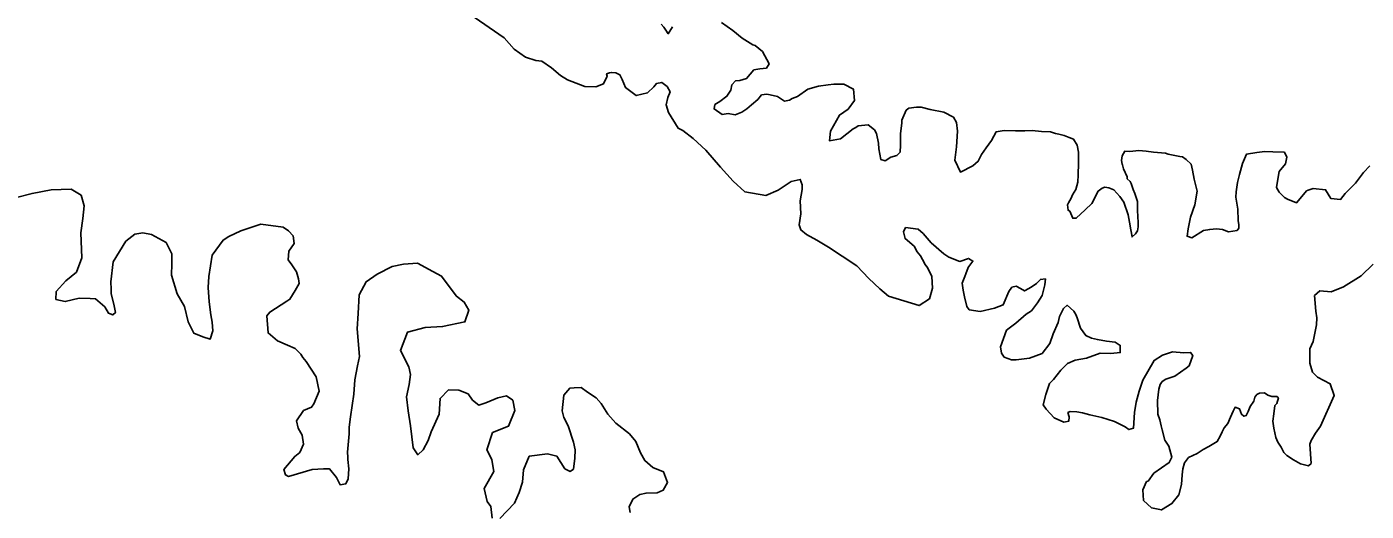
# Model space of a CAD drawing. Extents: x -83719 to 153526, y -11835 to 11446.
# Drawn here: x -3582.6 to -3468.2, y -3140.2 to -3098.8 of the extents above; entities that cross this region are included whole.
import ezdxf

# ---------------------------------------------------------------- set-up
doc = ezdxf.new("R2010")
doc.units = 0
doc.layers.add('Level 9', color=7, linetype='Continuous')

msp = doc.modelspace()

# ---------------------------------------------------------------- linework, layer by layer
at = {"layer": 'Level 9'}
for points in [[(-3540.99, -3100.68), (-3541.84, -3099.72), (-3544.77, -3097.69), (-3547.29, -3096.35), (-3549.68, -3095.25), (-3553.27, -3093.6), (-3556.3, -3091.83), (-3560.61, -3089.62), (-3563.4, -3088.35), (-3564.34, -3087.77), (-3564.98, -3087.24), (-3565.39, -3086.68), (-3566.43, -3086.46), (-3567.83, -3086.51), (-3569.3, -3086.53), (-3570.57, -3086.05), (-3571.48, -3085.42), (-3571.89, -3085.13), (-3572.62, -3085.21), (-3574.26, -3085.03), (-3577.11, -3084.1), (-3578.93, -3083.19), (-3583.33, -3081.24)], [(-3528.42, -3098.54), (-3528.19, -3098.8), (-3528.02, -3099.07), (-3527.81, -3099.36), (-3527.45, -3098.76)], [(-3523.25, -3098.4), (-3522.3, -3099.09), (-3521.49, -3099.75), (-3520.58, -3100.3), (-3520.38, -3100.37), (-3519.74, -3100.89), (-3519.19, -3101.92), (-3519.42, -3102.29), (-3519.99, -3102.37), (-3520.49, -3102.44), (-3521.11, -3103.18), (-3521.68, -3103.36), (-3522.05, -3103.4), (-3522.38, -3103.73), (-3522.47, -3104.17), (-3522.8, -3104.71), (-3523.39, -3105.15), (-3523.82, -3105.42), (-3523.89, -3105.79), (-3523.21, -3106.25), (-3522.68, -3106.18), (-3522.08, -3106.3), (-3521.51, -3106.06), (-3521.08, -3105.79), (-3520.68, -3105.45), (-3520.16, -3104.97), (-3519.83, -3104.57), (-3519.39, -3104.53), (-3519.09, -3104.59), (-3518.46, -3104.72), (-3518.12, -3104.95), (-3517.88, -3105.11), (-3517.45, -3105.04), (-3517.22, -3104.9), (-3516.75, -3104.73), (-3515.89, -3104.11), (-3514.96, -3103.83), (-3514.13, -3103.72), (-3513.66, -3103.68), (-3512.79, -3103.67), (-3511.98, -3104.09), (-3511.9, -3105.06), (-3512.43, -3105.8), (-3513.16, -3106.32), (-3513.94, -3107.7), (-3514.03, -3108.5), (-3513.1, -3108.35), (-3512.01, -3107.5), (-3511.77, -3107.37), (-3511.58, -3107.23), (-3510.71, -3107.15), (-3510.17, -3107.58), (-3510, -3107.88), (-3509.85, -3108.71), (-3509.81, -3109.21), (-3509.63, -3110.11), (-3509.26, -3110.21), (-3508.77, -3109.9), (-3508.27, -3109.76), (-3508, -3109.49), (-3507.95, -3108.88), (-3507.96, -3107.88), (-3507.84, -3107.01), (-3507.84, -3106.74), (-3507.48, -3105.9)], [(-3496.77, -3123.03), (-3496.24, -3122.36), (-3495.85, -3121.72), (-3495.63, -3120.81), (-3495.57, -3120.31), (-3496, -3120.35), (-3496.33, -3120.69), (-3496.7, -3120.96), (-3497, -3121.13), (-3497.36, -3121.34), (-3497.7, -3121.14), (-3498.07, -3120.94), (-3498.43, -3121.02), (-3498.7, -3121.39), (-3499.18, -3122.53), (-3499.91, -3122.81), (-3501.14, -3123.09), (-3502.08, -3122.94), (-3502.29, -3122.67), (-3502.5, -3121.84), (-3502.61, -3121.27), (-3502.68, -3120.67), (-3502.45, -3120.1), (-3502.36, -3119.87), (-3502.16, -3119.33), (-3502.13, -3119.26), (-3501.77, -3118.79), (-3502.14, -3118.56), (-3502.9, -3118.81), (-3503.84, -3118.45), (-3504.25, -3118.16), (-3505.33, -3117.23), (-3506.01, -3116.44), (-3506.45, -3116.05), (-3507.52, -3115.93), (-3507.71, -3116.3), (-3507.57, -3116.86), (-3506.8, -3117.52), (-3506.52, -3117.99), (-3506.25, -3118.35), (-3506.08, -3118.65), (-3505.84, -3119.08), (-3505.7, -3119.28), (-3505.67, -3119.28), (-3505.29, -3120.11), (-3505.21, -3121.11), (-3505.47, -3122.01), (-3506.36, -3122.59), (-3508.98, -3121.79), (-3509.72, -3121.17), (-3510.67, -3120.28), (-3511.68, -3119.19), (-3512.93, -3118.37), (-3514.11, -3117.59), (-3515.12, -3117), (-3516, -3116.51), (-3516.47, -3116.12), (-3516.61, -3115.68), (-3516.49, -3114.75), (-3516.53, -3113.64), (-3516.35, -3112.67), (-3516.35, -3112.27), (-3516.52, -3111.81), (-3517.29, -3111.98), (-3518.42, -3112.73), (-3519.48, -3113.18), (-3521.25, -3112.87), (-3522.27, -3111.95), (-3523.35, -3110.76), (-3524.61, -3109.31), (-3525.69, -3108.32), (-3526.57, -3107.63), (-3526.97, -3107.44), (-3527.79, -3106.08), (-3528, -3105.45), (-3527.84, -3104.81), (-3527.65, -3104.34), (-3527.89, -3103.88), (-3528.36, -3103.52), (-3528.82, -3103.62), (-3529.05, -3103.89), (-3529.58, -3104.4), (-3530.55, -3104.65), (-3531.46, -3103.96), (-3531.74, -3103.26), (-3531.94, -3102.86), (-3532.28, -3102.7), (-3532.64, -3102.67), (-3532.84, -3102.71), (-3533.08, -3102.78), (-3533.04, -3102.98), (-3533.33, -3103.65), (-3534, -3103.89), (-3534.93, -3103.87), (-3536.41, -3103.29), (-3537.02, -3102.93), (-3537.79, -3102.27), (-3538.6, -3101.72), (-3539.14, -3101.66), (-3540.01, -3101.37), (-3540.99, -3100.68)], [(-3507.48, -3105.9), (-3507.25, -3105.73), (-3506.59, -3105.63), (-3506.18, -3105.65), (-3505.41, -3105.84), (-3504.24, -3106.06), (-3503.44, -3106.48), (-3503.16, -3106.95), (-3503.09, -3107.68), (-3503.17, -3109.02), (-3503.32, -3110.16), (-3502.84, -3111.19), (-3501.78, -3110.64), (-3501.31, -3110.26), (-3501.02, -3109.69), (-3500.63, -3109.12), (-3500.17, -3108.48), (-3499.78, -3107.74), (-3499.11, -3107.63), (-3498.14, -3107.65), (-3497.34, -3107.67), (-3496.71, -3107.63), (-3495.9, -3107.72), (-3495.13, -3107.74), (-3494.7, -3107.9), (-3494.43, -3107.93), (-3493.96, -3108.06), (-3493.53, -3108.22), (-3493.16, -3108.38), (-3492.85, -3108.88), (-3492.74, -3109.48), (-3492.73, -3110.42), (-3492.78, -3111.42), (-3492.81, -3112.05), (-3492.97, -3112.66), (-3493.26, -3113.13), (-3493.36, -3113.4), (-3493.59, -3113.8), (-3493.68, -3113.97), (-3493.64, -3114.44), (-3493.48, -3114.53), (-3493.23, -3115.13), (-3492.93, -3115.13), (-3492.17, -3114.42), (-3491.61, -3113.87), (-3491.35, -3113.37), (-3491.19, -3113), (-3491.06, -3112.8), (-3490.73, -3112.56), (-3490.5, -3112.46), (-3490.16, -3112.52), (-3489.72, -3112.71), (-3489.22, -3113.27), (-3488.88, -3113.74), (-3488.49, -3114.83), (-3488.39, -3115.47), (-3488.28, -3116.13), (-3488.17, -3116.73), (-3487.87, -3116.46), (-3487.71, -3116.19), (-3487.65, -3115.86), (-3487.65, -3115.49), (-3487.7, -3114.46), (-3487.71, -3113.69), (-3487.92, -3113.02), (-3488.06, -3112.66), (-3488.23, -3112.16), (-3488.33, -3111.99), (-3488.57, -3111.76), (-3488.57, -3111.6), (-3488.91, -3110.9), (-3488.99, -3110.57), (-3489.02, -3110.5), (-3489.06, -3110.2), (-3489, -3109.8), (-3488.77, -3109.39), (-3488.37, -3109.42), (-3487.6, -3109.34), (-3486.96, -3109.4), (-3486.33, -3109.49), (-3485.32, -3109.58), (-3485.09, -3109.64), (-3484.08, -3109.86), (-3483.85, -3109.89), (-3483.55, -3110.12), (-3483.11, -3110.52), (-3483, -3111.02), (-3482.86, -3111.78), (-3482.61, -3112.82), (-3482.79, -3113.99), (-3483.18, -3115.03), (-3483.37, -3116.03), (-3483.46, -3116.67), (-3483.06, -3116.8), (-3482.06, -3116.18), (-3481.53, -3116.08), (-3480.96, -3116.04), (-3480.43, -3116.1), (-3479.92, -3116.29), (-3479.19, -3116.18), (-3479.03, -3115.98)], [(-3479.03, -3115.98), (-3479.03, -3115.68), (-3479.1, -3115.31), (-3479.12, -3114.34), (-3479.3, -3113.34), (-3479.27, -3112.87), (-3479.15, -3112.07), (-3478.99, -3111.4), (-3478.73, -3110.46), (-3478.38, -3109.65), (-3477.51, -3109.51), (-3476.81, -3109.43), (-3476.14, -3109.46), (-3475.14, -3109.48), (-3474.93, -3109.91), (-3475.06, -3110.48), (-3475.58, -3111.12), (-3475.68, -3111.62), (-3475.83, -3112.49), (-3475.59, -3112.89), (-3475.15, -3113.35), (-3474.88, -3113.51), (-3474.11, -3113.8), (-3473.65, -3113.26), (-3473.26, -3112.79), (-3473.12, -3112.72), (-3472.69, -3112.58), (-3471.62, -3112.7), (-3471.18, -3113.43), (-3470.34, -3113.52), (-3469.95, -3113.01), (-3469.06, -3112.13), (-3468.37, -3111.22), (-3467.84, -3110.65)], [(-3555.19, -3135.55), (-3555.19, -3135.75), (-3555.11, -3136.55), (-3555.17, -3137.39), (-3555.36, -3137.82), (-3555.86, -3137.9), (-3556.17, -3137.27), (-3556.75, -3136.54), (-3557.28, -3136.55), (-3558.25, -3136.59), (-3560.28, -3137.19), (-3560.52, -3137.06), (-3560.66, -3136.59), (-3559.73, -3135.48), (-3559.3, -3135.14), (-3558.98, -3134.43), (-3559.09, -3133.67), (-3559.43, -3133.07), (-3559.57, -3132.44), (-3558.98, -3131.56), (-3558.29, -3131.28), (-3558.09, -3130.98), (-3557.64, -3129.9), (-3557.89, -3128.67), (-3558.77, -3127.38), (-3559.04, -3127.02), (-3559.22, -3126.75), (-3559.69, -3126.26), (-3560.36, -3125.96), (-3561.2, -3125.61), (-3562.01, -3124.92), (-3562.13, -3123.48), (-3561.87, -3123.15), (-3560.41, -3122.22), (-3560.15, -3122.05), (-3559.69, -3121.31), (-3559.36, -3120.71), (-3559.4, -3120.31), (-3559.58, -3119.71), (-3559.98, -3119.11), (-3560.29, -3118.68), (-3560.23, -3117.95), (-3559.77, -3117.3), (-3559.88, -3116.64), (-3560.26, -3116.21), (-3560.73, -3115.88), (-3562.64, -3115.64), (-3563.5, -3115.92), (-3564.33, -3116.2), (-3565.36, -3116.68), (-3565.86, -3116.99), (-3566.78, -3118.27), (-3567.09, -3120.11), (-3567.14, -3121.05), (-3567.06, -3122.28), (-3566.91, -3123.38), (-3566.8, -3124.01), (-3566.72, -3124.75), (-3566.95, -3125.45), (-3567.59, -3125.26), (-3568.36, -3124.94), (-3568.84, -3123.98), (-3569.16, -3122.68), (-3569.77, -3121.58), (-3570.26, -3119.99), (-3570.24, -3119.02), (-3570.25, -3118.18), (-3570.73, -3117.19), (-3571.98, -3116.53), (-3572.71, -3116.38), (-3573.41, -3116.49), (-3574.17, -3117.1), (-3575.25, -3118.85), (-3575.46, -3120.56), (-3575.42, -3121.19), (-3575.42, -3121.56), (-3575.17, -3122.62), (-3575.06, -3123.19), (-3575.29, -3123.39), (-3575.66, -3123.23), (-3575.97, -3122.7), (-3576.75, -3122.01), (-3577.21, -3121.98), (-3578.15, -3121.96), (-3579.35, -3122.25), (-3580.15, -3122.06), (-3580.13, -3121.39), (-3579.31, -3120.48), (-3578.38, -3119.73), (-3577.93, -3118.52), (-3578.02, -3116.38), (-3577.84, -3115.14), (-3577.72, -3114.07), (-3578, -3113.17), (-3578.84, -3112.65), (-3580.54, -3112.71), (-3582.18, -3113), (-3584.84, -3113.7)], [(-3542.86, -3140.76), (-3542.98, -3139.76), (-3543.28, -3139.33), (-3543.53, -3138.23), (-3542.72, -3136.78), (-3542.79, -3136.28), (-3542.9, -3135.75), (-3543.31, -3134.92), (-3542.83, -3133.44), (-3541.46, -3132.89), (-3540.91, -3131.55), (-3541.09, -3130.68), (-3541.63, -3130.29), (-3542.37, -3130.47), (-3543.39, -3130.91), (-3543.99, -3131.09), (-3544.53, -3130.66), (-3544.91, -3130.13), (-3545.71, -3129.81), (-3546.58, -3129.79), (-3547.31, -3130.53), (-3547.39, -3131.87), (-3548.07, -3133.38), (-3548.33, -3134.12), (-3548.75, -3134.93), (-3549.22, -3135.34), (-3549.62, -3134.74), (-3549.85, -3132.87), (-3550.03, -3131.57), (-3550.18, -3130.4), (-3549.96, -3129.33), (-3549.84, -3128.49), (-3549.98, -3127.83), (-3550.7, -3126.44), (-3550.09, -3124.86), (-3548.59, -3124.47), (-3547.09, -3124.38), (-3545.19, -3123.99), (-3544.84, -3122.98), (-3545.25, -3122.29), (-3545.92, -3121.79), (-3546.7, -3120.74), (-3547.18, -3120.07), (-3547.92, -3119.68), (-3549.23, -3118.97), (-3550.43, -3119.05), (-3551.4, -3119.26), (-3552.69, -3119.91), (-3553.62, -3120.56), (-3554.24, -3121.67), (-3554.32, -3123.28), (-3554.4, -3124.58), (-3554.2, -3126.95), (-3554.36, -3127.75), (-3554.61, -3128.93), (-3554.69, -3130.16), (-3554.97, -3132.11), (-3555.09, -3132.98), (-3555.08, -3133.54), (-3555.23, -3135.12), (-3555.19, -3135.55)], [(-3467.56, -3119.06), (-3468.59, -3120.04), (-3470.08, -3121), (-3471.14, -3121.41), (-3472.11, -3121.33), (-3472.57, -3121.73), (-3472.45, -3123.07), (-3472.38, -3123.64), (-3472.4, -3124.24), (-3472.69, -3125.65), (-3472.98, -3126.28), (-3472.96, -3127.52), (-3472.75, -3128.29), (-3472.31, -3128.71), (-3471.24, -3129.27), (-3470.89, -3130.26), (-3472.06, -3132.89), (-3472.48, -3133.49), (-3472.87, -3134.13), (-3472.97, -3134.44), (-3472.85, -3136.07), (-3473.08, -3136.27), (-3473.78, -3136.12), (-3474.36, -3135.76), (-3474.93, -3135.4), (-3475.2, -3135.13), (-3475.41, -3134.7), (-3475.71, -3134.27), (-3475.88, -3133.87), (-3476.06, -3133.07), (-3476.14, -3132.47), (-3476.05, -3131.84), (-3475.95, -3131.14), (-3475.79, -3130.97), (-3475.66, -3130.46), (-3475.8, -3130.36), (-3476.23, -3130.37), (-3476.57, -3130.24), (-3476.84, -3130.04), (-3477.27, -3130.08), (-3477.5, -3130.19), (-3477.67, -3130.42), (-3477.76, -3130.76), (-3478.06, -3131.2), (-3478.25, -3131.63), (-3478.41, -3131.97), (-3478.61, -3132.04), (-3478.82, -3131.88), (-3478.99, -3131.41), (-3479.36, -3131.28), (-3479.52, -3131.62), (-3479.75, -3132.12), (-3479.98, -3132.66)], [(-3479.98, -3132.66), (-3480.3, -3133.03), (-3480.47, -3133.37), (-3480.63, -3133.74), (-3480.89, -3134.21), (-3481.59, -3134.62), (-3482.08, -3134.89), (-3482.61, -3135.23), (-3483.34, -3135.58), (-3483.67, -3136.02), (-3483.83, -3136.55), (-3483.89, -3137.06), (-3483.95, -3137.89), (-3484.17, -3138.76), (-3484.76, -3139.51), (-3485.66, -3140.05), (-3486.49, -3139.86), (-3487.2, -3139.24), (-3487.25, -3138.34), (-3486.92, -3137.63), (-3486.79, -3137.6), (-3486.3, -3136.92), (-3484.98, -3136), (-3484.78, -3135.53), (-3485.03, -3134.6), (-3485.37, -3134.1), (-3485.58, -3133.2), (-3485.68, -3132.87), (-3485.79, -3132.34), (-3485.96, -3131.87), (-3485.98, -3130.7), (-3485.89, -3129.73), (-3485.76, -3129.33), (-3485.6, -3129.09), (-3485.27, -3128.89), (-3484.5, -3128.61), (-3483.55, -3127.93), (-3483.28, -3127.73), (-3482.96, -3126.85), (-3483.16, -3126.59), (-3483.73, -3126.63), (-3484.7, -3126.54), (-3485.56, -3126.82), (-3486.29, -3127.27), (-3487.24, -3128.95), (-3487.56, -3129.89), (-3487.82, -3130.83), (-3487.97, -3131.73), (-3488.05, -3133.07), (-3488.45, -3133.18), (-3488.76, -3132.95), (-3489.66, -3132.49), (-3490.74, -3132.14), (-3491.78, -3131.92), (-3492.41, -3131.76), (-3492.88, -3131.67), (-3493.45, -3131.64), (-3493.65, -3131.74), (-3493.54, -3132.11), (-3493.57, -3132.48), (-3494.01, -3132.55), (-3494.81, -3132.19), (-3495.52, -3131.43), (-3495.76, -3131.07), (-3495.54, -3130.2), (-3495.22, -3129.26), (-3494.89, -3128.92), (-3494.26, -3128.11), (-3493.67, -3127.53), (-3493.04, -3127.26), (-3492.07, -3127.08), (-3490.88, -3126.66), (-3489.97, -3126.68), (-3489.17, -3126.6), (-3489.18, -3126), (-3489.62, -3125.71), (-3490.36, -3125.62), (-3491.13, -3125.49), (-3491.63, -3125.37), (-3492.13, -3125.14), (-3492.58, -3124.51), (-3492.85, -3123.65), (-3492.96, -3123.35), (-3493.13, -3123.08), (-3493.7, -3122.56), (-3494.03, -3122.83), (-3494.36, -3123.53), (-3494.49, -3124.04), (-3494.91, -3125.01), (-3495.2, -3125.82), (-3495.85, -3126.69), (-3496.92, -3127.08), (-3498.08, -3127.23), (-3498.48, -3127.23), (-3499.09, -3127.01), (-3499.33, -3126.67), (-3499.4, -3126.11), (-3498.89, -3124.7), (-3498.09, -3124.09), (-3497.23, -3123.31), (-3496.77, -3123.03)], [(-3531.05, -3140.27), (-3531.15, -3139.8), (-3530.83, -3139.13), (-3530.23, -3138.72), (-3529.7, -3138.61), (-3528.76, -3138.6), (-3528.23, -3138.36), (-3527.87, -3137.72), (-3528.22, -3136.79), (-3529.13, -3136.43), (-3529.8, -3135.84), (-3530.18, -3135.18), (-3530.59, -3134.21), (-3531.13, -3133.55), (-3532.28, -3132.63), (-3532.96, -3131.87), (-3533.54, -3130.95), (-3533.98, -3130.48), (-3534.72, -3129.99), (-3535.26, -3129.6), (-3535.86, -3129.61), (-3536.23, -3129.65), (-3536.72, -3130.25), (-3536.87, -3131.59), (-3536.73, -3132.16), (-3536.35, -3132.86), (-3535.9, -3134.25), (-3535.76, -3134.92), (-3535.78, -3135.62), (-3535.91, -3136.56), (-3536.2, -3136.76), (-3536.64, -3136.53), (-3537.32, -3135.47), (-3538.13, -3135.25), (-3539.69, -3135.47), (-3540.18, -3136.62), (-3540.27, -3137.69), (-3540.55, -3138.56), (-3540.94, -3139.47), (-3542.2, -3140.79)]]:
    msp.add_lwpolyline(points, dxfattribs=at)

doc.saveas('drawing.dxf')
